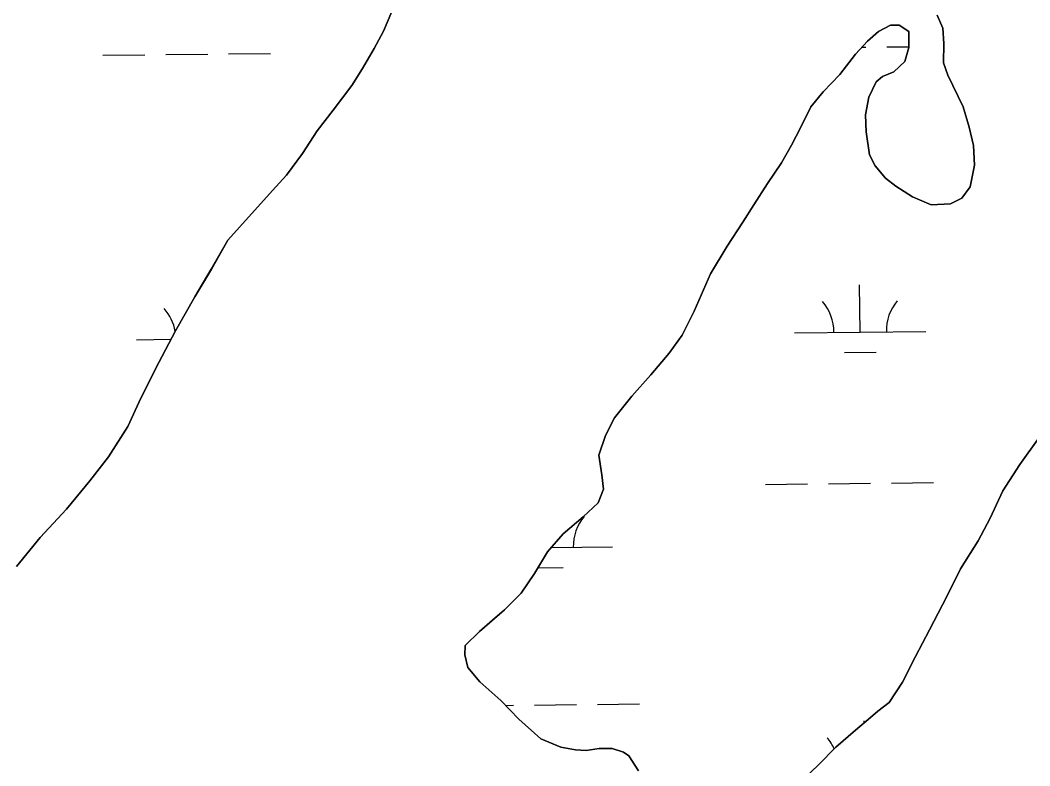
# Model space of a CAD drawing. Extents: x 3734862 to 3772949, y 391520 to 417239.
# Drawn here: x 3764678 to 3765448, y 409440 to 410008 of the extents above; entities that cross this region are included whole.
import ezdxf

# ---------------------------------------------------------------- set-up
doc = ezdxf.new("R2010")
doc.units = 0
doc.layers.add('V-TOPO-SHOR', color=7, linetype='Continuous')
doc.layers.add('V-WETL-SWMP', color=7, linetype='Continuous')

msp = doc.modelspace()

# ---------------------------------------------------------------- linework, layer by layer
at = {"layer": 'V-TOPO-SHOR'}
for p, q in [((3764955.03, 410000.1), (3764961.38, 410015.01)), ((3765377.29, 410012.32), (3765381.6, 410002.42)), ((3764947.91, 409986.76), (3764955.03, 410000.1)), ((3765332.55, 409999.84), (3765324.22, 409992.35)), ((3765341.67, 410004.55), (3765332.55, 409999.84)), ((3765348.39, 410004.52), (3765341.67, 410004.55)), ((3765355.88, 409999.75), (3765348.39, 410004.52)), ((3765355.84, 409987.49), (3765355.88, 409999.75)), ((3765381.6, 410002.42), (3765382.35, 409990.55)), ((3765324.22, 409992.35), (3765315.08, 409982.5)), ((3764939.2, 409971.47), (3764947.91, 409986.76)), ((3765352.63, 409976.82), (3765355.84, 409987.49)), ((3765382.35, 409990.55), (3765382.29, 409975.92)), ((3765315.08, 409982.5), (3765303.16, 409967.12)), ((3765344.3, 409968.94), (3765352.63, 409976.82)), ((3764930.9, 409958.53), (3764939.2, 409971.47)), ((3765335.58, 409965.42), (3765344.3, 409968.94)), ((3765382.29, 409975.92), (3765385.42, 409966.41)), ((3765303.16, 409967.12), (3765290.45, 409953.72)), ((3765325.24, 409949.64), (3765330.82, 409961.48)), ((3765330.82, 409961.48), (3765335.58, 409965.42)), ((3765385.42, 409966.41), (3765397.19, 409942.24)), ((3764916.67, 409939.71), (3764930.9, 409958.53)), ((3765290.45, 409953.72), (3765280.92, 409942.29)), ((3765322.82, 409936.2), (3765325.24, 409949.64)), ((3764904.43, 409924.04), (3764916.67, 409939.71)), ((3765280.92, 409942.29), (3765273.34, 409926.89)), ((3765397.19, 409942.24), (3765401.88, 409926.8)), ((3765323.16, 409923.15), (3765322.82, 409936.2)), ((3764893.36, 409906.78), (3764904.43, 409924.04)), ((3765273.34, 409926.89), (3765266.17, 409913.08)), ((3765325.86, 409905.73), (3765323.16, 409923.15)), ((3765401.88, 409926.8), (3765404.99, 409912.95)), ((3765266.17, 409913.08), (3765258.61, 409899.66)), ((3765404.99, 409912.95), (3765405.73, 409897.92)), ((3764881.11, 409890.32), (3764893.36, 409906.78)), ((3765258.61, 409899.66), (3765247.87, 409883.88)), ((3765330.18, 409897.41), (3765325.86, 409905.73)), ((3765338.06, 409887.89), (3765330.18, 409897.41)), ((3765405.73, 409897.92), (3765402.5, 409881.32)), ((3764870.46, 409878.57), (3764881.11, 409890.32)), ((3765345.95, 409881.93), (3765338.06, 409887.89)), ((3764854.67, 409860.94), (3764870.46, 409878.57)), ((3765247.87, 409883.88), (3765237.52, 409867.7)), ((3765358.57, 409873.57), (3765345.95, 409881.93)), ((3765402.5, 409881.32), (3765396.14, 409872.64)), ((3765372.78, 409867.59), (3765358.57, 409873.57)), ((3765396.14, 409872.64), (3765387.42, 409868.32)), ((3765237.52, 409867.7), (3765229.17, 409854.29)), ((3765387.42, 409868.32), (3765372.78, 409867.59)), ((3764836.5, 409840.57), (3764854.67, 409860.94)), ((3765229.17, 409854.29), (3765217.23, 409836.14)), ((3764823.84, 409818.61), (3764836.5, 409840.57)), ((3765217.23, 409836.14), (3765204.5, 409814.83)), ((3764811.19, 409797.43), (3764823.84, 409818.61)), ((3765204.5, 409814.83), (3765192.13, 409786.4)), ((3764796.54, 409771.54), (3764811.19, 409797.43)), ((3765192.13, 409786.4), (3765182.96, 409768.24)), ((3764783.87, 409747.22), (3764796.54, 409771.54)), ((3765182.96, 409768.24), (3765173.02, 409754.44)), ((3765173.02, 409754.44), (3765159.12, 409737.88)), ((3764770.01, 409720.15), (3764783.87, 409747.22)), ((3765159.12, 409737.88), (3765144.42, 409721.72)), ((3764760.1, 409698.57), (3764770.01, 409720.15)), ((3765144.42, 409721.72), (3765131.31, 409705.16)), ((3765131.31, 409705.16), (3765124.53, 409691.74)), ((3764745.47, 409675.43), (3764760.1, 409698.57)), ((3765124.53, 409691.74), (3765119.34, 409676.73)), ((3765440.45, 409669.58), (3765455.17, 409690.09)), ((3765119.34, 409676.73), (3765121.65, 409661.69)), ((3764731.25, 409657.01), (3764745.47, 409675.43)), ((3765427.33, 409649.46), (3765440.45, 409669.58)), ((3765121.65, 409661.69), (3765122.79, 409650.61)), ((3764713.48, 409635.46), (3764731.25, 409657.01)), ((3765122.79, 409650.61), (3765118.8, 409640.34)), ((3765417.76, 409628.53), (3765427.33, 409649.46)), ((3765118.8, 409640.34), (3765107.29, 409629.71)), ((3764693.36, 409613.92), (3764713.48, 409635.46)), ((3765107.29, 409629.71), (3765092.21, 409616.72)), ((3765408.59, 409611.16), (3765417.76, 409628.53)), ((3765092.21, 409616.72), (3765080.3, 409602.92)), ((3764675.19, 409591.59), (3764693.36, 409613.92)), ((3765395.07, 409589.86), (3765408.59, 409611.16)), ((3765080.3, 409602.92), (3765070.35, 409586.35)), ((3765070.35, 409586.35), (3765060.01, 409571.36)), ((3765384.7, 409568.94), (3765395.07, 409589.86)), ((3765060.01, 409571.36), (3765047.3, 409558.75)), ((3765371.55, 409543.28), (3765384.7, 409568.94)), ((3765047.3, 409558.75), (3765038.18, 409550.87)), ((3765038.18, 409550.87), (3765028.25, 409542.21)), ((3765028.25, 409542.21), (3765017.54, 409531.57)), ((3765360.8, 409523.15), (3765371.55, 409543.28)), ((3765017.54, 409531.57), (3765017.11, 409524.45)), ((3765017.11, 409524.45), (3765019.45, 409514.56)), ((3765350.84, 409503.41), (3765360.8, 409523.15)), ((3765019.45, 409514.56), (3765028.5, 409503.84)), ((3765028.5, 409503.84), (3765044.67, 409489.54)), ((3765340.89, 409488.03), (3765350.84, 409503.41)), ((3765044.67, 409489.54), (3765058.46, 409475.26)), ((3765332.16, 409481.34), (3765340.89, 409488.03)), ((3765315.1, 409466.77), (3765326.61, 409476.61)), ((3765326.61, 409476.61), (3765332.16, 409481.34)), ((3765058.46, 409475.26), (3765075.01, 409460.16)), ((3765300.02, 409453.77), (3765315.1, 409466.77)), ((3765075.01, 409460.16), (3765090.41, 409453.78)), ((3765090.41, 409453.78), (3765101.48, 409451.76)), ((3765286.92, 409440.38), (3765300.02, 409453.77)), ((3765101.48, 409451.76), (3765109.78, 409451.33)), ((3765109.78, 409451.33), (3765119.67, 409452.87)), ((3765119.67, 409452.87), (3765129.56, 409452.84)), ((3765129.56, 409452.84), (3765138.25, 409450.03)), ((3765138.25, 409450.03), (3765142.19, 409447.25)), ((3765142.19, 409447.25), (3765149.67, 409435.75)), ((3765270.65, 409425.01), (3765286.92, 409440.38))]:
    msp.add_line(p, q, dxfattribs=at)
for points in [[(3764961.38, 410015.01), (3764955.03, 410000.1), (3764947.91, 409986.76), (3764939.2, 409971.47), (3764930.9, 409958.53), (3764916.67, 409939.71), (3764904.43, 409924.04), (3764893.36, 409906.78), (3764881.11, 409890.32), (3764870.46, 409878.57), (3764854.67, 409860.94), (3764836.5, 409840.57), (3764823.84, 409818.61), (3764811.19, 409797.43), (3764796.54, 409771.54), (3764783.87, 409747.22), (3764770.01, 409720.15), (3764760.1, 409698.57), (3764745.47, 409675.43), (3764731.25, 409657.01), (3764713.48, 409635.46), (3764693.36, 409613.92), (3764675.19, 409591.59)], [(3765345.95, 409881.93), (3765358.57, 409873.57), (3765372.78, 409867.59), (3765387.42, 409868.32), (3765396.14, 409872.64), (3765402.5, 409881.32), (3765405.73, 409897.92), (3765404.99, 409912.95), (3765401.88, 409926.8), (3765397.19, 409942.24), (3765385.42, 409966.41), (3765382.29, 409975.92), (3765382.35, 409990.55), (3765381.6, 410002.42), (3765377.29, 410012.32)], [(3765149.67, 409435.75), (3765142.19, 409447.25), (3765138.25, 409450.03), (3765129.56, 409452.84), (3765119.67, 409452.87), (3765109.78, 409451.33), (3765101.48, 409451.76), (3765090.41, 409453.78), (3765075.01, 409460.16), (3765058.46, 409475.26), (3765044.67, 409489.54), (3765028.5, 409503.84), (3765019.45, 409514.56), (3765017.11, 409524.45), (3765017.54, 409531.57), (3765028.25, 409542.21), (3765038.18, 409550.87), (3765047.3, 409558.75), (3765060, 409571.36), (3765070.35, 409586.35), (3765080.3, 409602.92), (3765092.21, 409616.72), (3765107.29, 409629.71), (3765118.8, 409640.34), (3765122.79, 409650.61), (3765121.65, 409661.69), (3765119.34, 409676.73), (3765124.53, 409691.74), (3765131.31, 409705.16), (3765144.42, 409721.72), (3765159.12, 409737.88), (3765173.02, 409754.44), (3765182.96, 409768.24), (3765192.13, 409786.4), (3765204.5, 409814.83), (3765217.23, 409836.14), (3765229.17, 409854.29), (3765237.52, 409867.7), (3765247.87, 409883.88), (3765258.61, 409899.66), (3765266.17, 409913.08), (3765273.34, 409926.89), (3765280.92, 409942.29), (3765290.45, 409953.72), (3765303.16, 409967.12), (3765315.08, 409982.5), (3765324.22, 409992.35), (3765332.55, 409999.84), (3765341.67, 410004.55), (3765348.39, 410004.52), (3765355.88, 409999.75), (3765355.84, 409987.49), (3765352.63, 409976.82), (3765344.3, 409968.94), (3765335.58, 409965.42), (3765330.82, 409961.48), (3765325.24, 409949.64), (3765322.82, 409936.2), (3765323.16, 409923.15), (3765325.86, 409905.73), (3765330.18, 409897.41), (3765338.06, 409887.89), (3765345.95, 409881.93)], [(3765455.17, 409690.09), (3765440.45, 409669.58), (3765427.33, 409649.46), (3765417.76, 409628.53), (3765408.59, 409611.16), (3765395.07, 409589.86), (3765384.7, 409568.94), (3765371.55, 409543.28), (3765360.8, 409523.15), (3765350.84, 409503.41), (3765340.89, 409488.03), (3765332.16, 409481.34), (3765326.61, 409476.61), (3765315.1, 409466.77), (3765300.02, 409453.77), (3765286.92, 409440.38), (3765270.65, 409425.01)]]:
    msp.add_lwpolyline(points, dxfattribs=at)
at = {"layer": 'V-WETL-SWMP'}
for p, q in [((3765320.03, 409987.83), (3765322.94, 409987.86)), ((3765338.94, 409988.03), (3765355.84, 409988.21)), ((3764741.06, 409981.72), (3764773.06, 409982.05)), ((3764789.06, 409982.22), (3764821.06, 409982.56)), ((3764837.06, 409982.73), (3764869.06, 409983.07)), ((3765318.64, 409770.56), (3765318.26, 409806.56)), ((3765268.64, 409770.03), (3765368.64, 409771.09)), ((3764766.76, 409764.73), (3764793.14, 409765.01)), ((3765306.81, 409755.01), (3765330.8, 409755.26)), ((3765246.46, 409654.36), (3765278.46, 409654.7)), ((3765294.45, 409654.87), (3765326.45, 409655.21)), ((3765342.45, 409655.38), (3765374.45, 409655.71)), ((3765083.13, 409606.2), (3765129.89, 409606.7)), ((3765072.94, 409590.66), (3765092.06, 409590.87)), ((3765048.32, 409485.76), (3765054.32, 409485.82)), ((3765070.32, 409485.99), (3765102.32, 409486.33)), ((3765118.31, 409486.5), (3765150.31, 409486.84)), ((3765321.79, 409472.44), (3765321.78, 409473.9))]:
    msp.add_line(p, q, dxfattribs=at)
for points in [[(3764961.38, 410015.01), (3764955.03, 410000.1), (3764947.91, 409986.76), (3764939.2, 409971.47), (3764930.9, 409958.53), (3764916.68, 409939.71), (3764904.43, 409924.04), (3764893.36, 409906.78), (3764881.11, 409890.32), (3764870.45, 409878.57), (3764836.51, 409840.57), (3764823.85, 409818.61), (3764811.19, 409797.43), (3764796.54, 409771.54), (3764783.87, 409747.22), (3764770.01, 409720.15), (3764760.1, 409698.57), (3764745.47, 409675.43), (3764731.25, 409657.01), (3764713.48, 409635.46), (3764693.35, 409613.92), (3764675.19, 409591.59)], [(3765396.14, 409872.64), (3765402.5, 409881.32), (3765405.73, 409897.92), (3765404.99, 409912.95), (3765401.88, 409926.8), (3765397.19, 409942.24), (3765385.42, 409966.41), (3765382.29, 409975.92), (3765382.35, 409990.55), (3765381.6, 410002.42), (3765377.29, 410012.32)], [(3765149.67, 409435.75), (3765142.19, 409447.25), (3765138.25, 409450.04), (3765129.56, 409452.84), (3765119.67, 409452.87), (3765109.78, 409451.33), (3765101.48, 409451.76), (3765090.41, 409453.78), (3765075.01, 409460.16), (3765058.45, 409475.26), (3765044.67, 409489.54), (3765028.5, 409503.84), (3765019.45, 409514.56), (3765017.11, 409524.45), (3765017.54, 409531.57), (3765028.25, 409542.21), (3765047.3, 409558.75), (3765060.01, 409571.36), (3765070.35, 409586.35), (3765080.3, 409602.92), (3765092.21, 409616.72), (3765107.29, 409629.71), (3765118.8, 409640.35), (3765122.8, 409650.61), (3765121.65, 409661.69), (3765119.33, 409676.73), (3765124.53, 409691.74), (3765131.31, 409705.16), (3765144.42, 409721.72), (3765159.12, 409737.88), (3765173.02, 409754.44), (3765182.96, 409768.24), (3765192.13, 409786.4), (3765204.5, 409814.83), (3765217.23, 409836.14), (3765229.17, 409854.29), (3765237.52, 409867.7), (3765247.87, 409883.88), (3765258.61, 409899.66), (3765266.17, 409913.08), (3765273.34, 409926.89), (3765280.92, 409942.29), (3765290.45, 409953.72), (3765303.16, 409967.12), (3765315.08, 409982.5), (3765324.22, 409992.35), (3765332.55, 409999.84), (3765341.66, 410004.55), (3765348.39, 410004.52), (3765355.88, 409999.75), (3765355.84, 409987.49), (3765352.63, 409976.82), (3765344.3, 409968.94), (3765335.58, 409965.42), (3765330.82, 409961.48), (3765325.24, 409949.64), (3765322.82, 409936.2), (3765323.16, 409923.14), (3765325.87, 409905.73), (3765330.18, 409897.41), (3765338.06, 409887.89), (3765345.95, 409881.93), (3765358.57, 409873.57), (3765372.79, 409867.59), (3765387.42, 409868.32), (3765396.14, 409872.64)], [(3765455.17, 409690.09), (3765440.46, 409669.58), (3765427.33, 409649.46), (3765417.76, 409628.53), (3765408.59, 409611.16), (3765395.07, 409589.86), (3765384.7, 409568.94), (3765371.55, 409543.28), (3765360.8, 409523.15), (3765350.84, 409503.41), (3765340.89, 409488.03), (3765332.17, 409481.34), (3765300.02, 409453.77), (3765286.92, 409440.38), (3765270.65, 409425.01)]]:
    msp.add_lwpolyline(points, dxfattribs=at)
for centre, start, end in [((3765263.4, 409770.45), 359.83336, 41.37702), ((3765373.88, 409771.62), 139.83336, 181.37702), ((3764761.52, 409765.15), 9.58222, 41.37702), ((3765135.13, 409607.23), 139.83336, 181.37702), ((3765266.91, 409437.8), 24.85815, 41.37702)]:
    msp.add_arc(centre, 35.25, start, end, dxfattribs=at)

doc.saveas('drawing.dxf')
